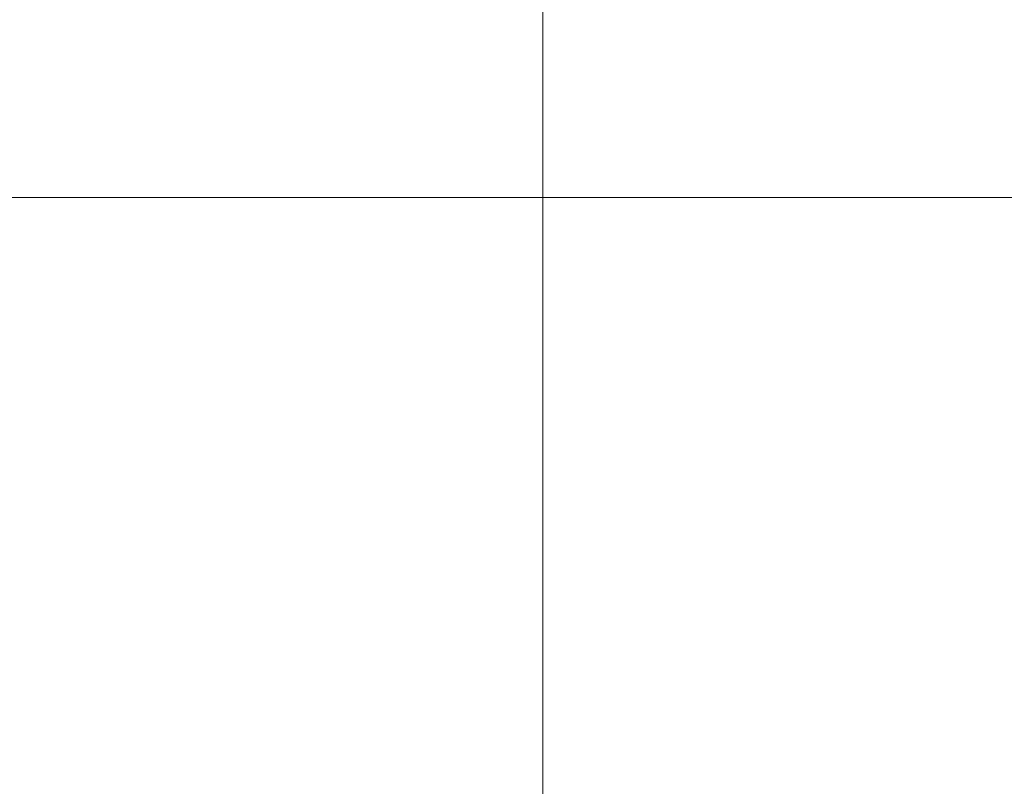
# Model space of a CAD drawing. Header units: inches. Extents: x 1 to 109, y 1 to 85.
# Tile 637 of 1056: x 88.31769 to 88.318569, y 24.496528 to 24.497213. Entities that reach past the tile are written whole.
import ezdxf

# ---------------------------------------------------------------- set-up
doc = ezdxf.new("R2010")
doc.units = ezdxf.units.IN
doc.header["$MEASUREMENT"] = 0

msp = doc.modelspace()

# ---------------------------------------------------------------- linework, layer by layer
at = {"color": 7, "linetype": 'Continuous', "lineweight": 15, "ltscale": 5}
for p, q in [((88.31815745, 24.79668837), (88.31815745, 23.96335504)), ((88.31815745, 24.78810504), (88.31815745, 23.9547717)), ((88.23347639, 24.49705406), (88.32382411, 24.49705406))]:
    msp.add_line(p, q, dxfattribs=at)
for points, knots in [([(88.32092568, 24.43418837), (88.32083613, 24.43605234), (88.32065556, 24.43981124), (88.32037003, 24.44546269), (88.32007283, 24.45113404), (88.31976492, 24.45677882), (88.31944884, 24.46234891), (88.31913316, 24.46769161), (88.31882066, 24.47277154), (88.31851383, 24.47756139), (88.3182088, 24.4821258), (88.31790783, 24.48643304), (88.3176072, 24.49053573), (88.31730939, 24.49439034), (88.3170173, 24.49795504), (88.31673737, 24.50114396), (88.31647202, 24.5039782), (88.31619429, 24.50647315), (88.31590951, 24.50858569), (88.31561927, 24.51031401), (88.31532608, 24.51165822), (88.31502625, 24.51263269), (88.3147219, 24.51322321), (88.31440907, 24.51342503), (88.31409009, 24.51320678), (88.31376764, 24.51254303), (88.31345058, 24.51144906), (88.31314138, 24.50994276), (88.31284244, 24.50804816), (88.31256076, 24.50583637), (88.31229761, 24.50335367), (88.31204619, 24.50061817), (88.31178041, 24.49756246), (88.31150407, 24.49417125), (88.31121158, 24.49037962), (88.31090461, 24.48618395), (88.31058492, 24.48158976), (88.31026097, 24.4767104), (88.30993546, 24.47158446), (88.30961113, 24.46625493), (88.3092967, 24.46087131), (88.30899442, 24.45548932), (88.30870591, 24.45015831), (88.30842725, 24.44481093), (88.30815916, 24.43948586), (88.30798917, 24.43594495), (88.30790484, 24.43418837)], [0, 0, 0, 0, 0.022479, 0.045331, 0.068506, 0.091948, 0.115595, 0.139386, 0.161889, 0.184404, 0.206874, 0.229245, 0.25146, 0.274794, 0.297838, 0.320536, 0.342918, 0.365562, 0.38856, 0.410518, 0.432694, 0.455036, 0.47749, 0.5, 0.523873, 0.547679, 0.571351, 0.594825, 0.618042, 0.640943, 0.662202, 0.683327, 0.704778, 0.726531, 0.74854, 0.772107, 0.795844, 0.819687, 0.843568, 0.86742, 0.891176, 0.913429, 0.935486, 0.957297, 0.978816, 1, 1, 1, 1]), ([(88.32418088, 24.43418837), (88.32409134, 24.43605234), (88.32391076, 24.43981124), (88.32362524, 24.44546269), (88.32332804, 24.45113404), (88.32302013, 24.45677882), (88.32270405, 24.46234891), (88.32238837, 24.46769161), (88.32207587, 24.47277154), (88.32176904, 24.47756139), (88.32146401, 24.4821258), (88.32116303, 24.48643304), (88.32086241, 24.49053573), (88.3205646, 24.49439034), (88.32027251, 24.49795504), (88.31999258, 24.50114396), (88.31972723, 24.5039782), (88.3194495, 24.50647315), (88.31916472, 24.50858569), (88.31887448, 24.51031401), (88.31858129, 24.51165822), (88.31828146, 24.51263269), (88.31797711, 24.51322321), (88.31766428, 24.51342503), (88.31734529, 24.51320678), (88.31702285, 24.51254303), (88.31670579, 24.51144906), (88.31639659, 24.50994276), (88.31609765, 24.50804816), (88.31581597, 24.50583637), (88.31555282, 24.50335367), (88.3153014, 24.50061817), (88.31503562, 24.49756246), (88.31475928, 24.49417125), (88.31446679, 24.49037962), (88.31415982, 24.48618395), (88.31384012, 24.48158976), (88.31351618, 24.4767104), (88.31319067, 24.47158446), (88.31286634, 24.46625493), (88.31255191, 24.46087131), (88.31224963, 24.45548932), (88.31196112, 24.45015831), (88.31168246, 24.44481093), (88.31141437, 24.43948586), (88.31124438, 24.43594495), (88.31116005, 24.43418837)], [0, 0, 0, 0, 0.0224789, 0.0453313, 0.0685062, 0.0919475, 0.1155952, 0.1393856, 0.1618887, 0.1844038, 0.2068744, 0.2292447, 0.2514602, 0.2747945, 0.2978377, 0.320536, 0.3429176, 0.3655625, 0.3885596, 0.4105181, 0.432694, 0.4550359, 0.4774899, 0.5000003, 0.523873, 0.5476785, 0.5713505, 0.5948251, 0.6180416, 0.6409433, 0.662202, 0.6833271, 0.7047784, 0.7265313, 0.74854, 0.7721069, 0.7958441, 0.8196866, 0.8435676, 0.8674198, 0.891176, 0.9134288, 0.9354857, 0.9572967, 0.9788157, 1, 1, 1, 1]), ([(88.32795234, 24.49599856), (88.32630632, 24.49883067), (88.32301266, 24.50449768), (88.31972375, 24.51016792), (88.31807849, 24.51300444)], [0, 0, 0, 0, 0.499754, 1, 1, 1, 1])]:
    msp.add_open_spline(points, degree=3, knots=knots, dxfattribs=at)

doc.saveas('drawing.dxf')
